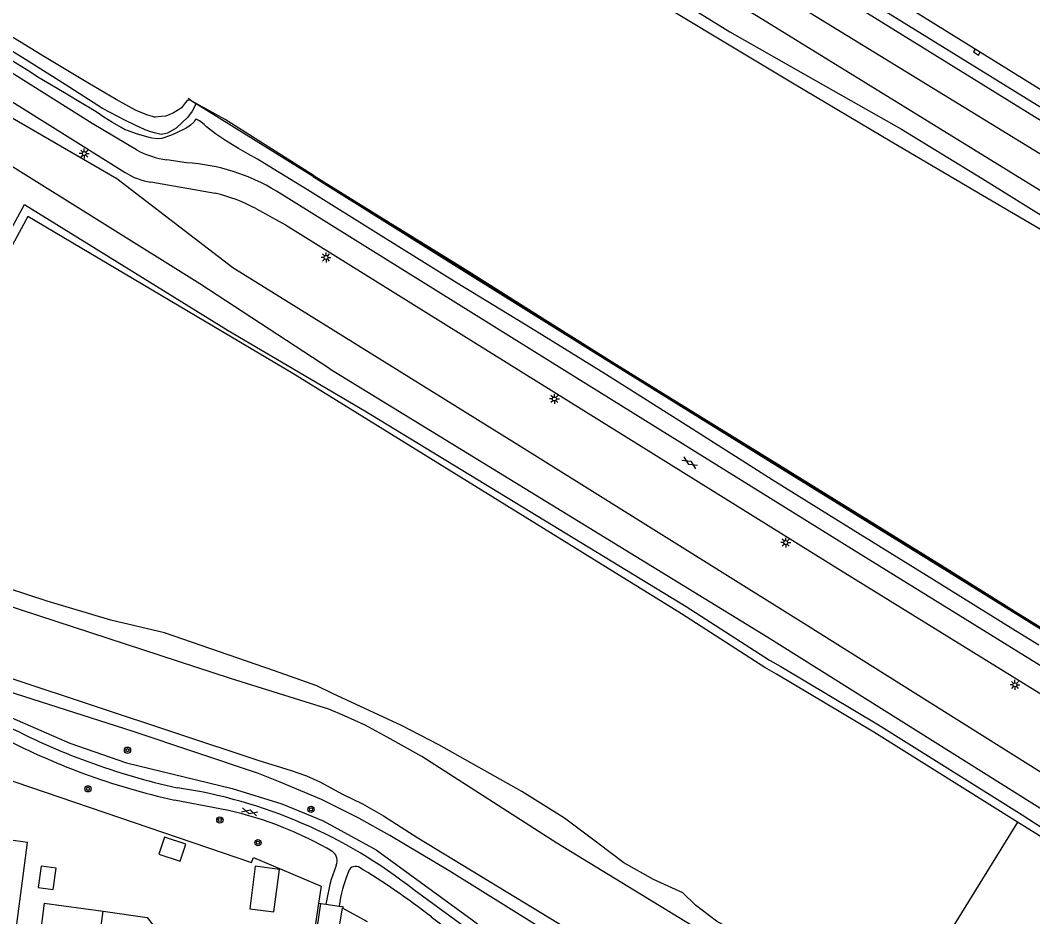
# Model space of a CAD drawing. Extents: x 128000 to 131008, y 398996 to 402500.
# Drawn here: x 128350.2 to 128478.3, y 400347.8 to 400461.2 of the extents above; entities that cross this region are included whole.
import ezdxf

# ---------------------------------------------------------------- set-up
doc = ezdxf.new("R2010")
doc.units = 0
for name, color, linetype in [('gg-afsc-erfafscheiding', 7, 'Continuous'), ('gg-bbg-bijgebouw', 7, 'Continuous'), ('gg-bbg-gedigitaliseerde bebouwing', 7, 'Continuous'), ('gg-bbg-gedigitaliseerde bijgebouw', 7, 'Continuous'), ('gg-bbg-hoofdgebouw', 7, 'Continuous'), ('gg-bbg-luifel en loopbrug', 7, 'Continuous'), ('gg-bbg-tussenscheiding', 7, 'Continuous'), ('gg-knt-BGT kruinlijn', 7, 'Continuous'), ('gg-knt-bovenkant onderkant talud', 7, 'Continuous'), ('gg-knt-onverhard', 7, 'Continuous'), ('gg-knt-verharding', 7, 'Continuous'), ('gg-kntw-beschoeiing', 7, 'Continuous'), ('gg-kntw-bovenkant insteek waterloop', 7, 'Continuous'), ('gg-kntw-waterlijn', 7, 'Continuous'), ('gt-grn-groengrens', 7, 'Continuous'), ('gt-grn-vlakafsluiter', 7, 'Continuous'), ('gt-symb-boom', 7, 'Continuous'), ('gt-symb-gesloten verharding', 7, 'Continuous'), ('gt-symb-kolk', 7, 'Continuous'), ('gt-symb-lichtmast', 7, 'Continuous'), ('gx-grn-maaiveld', 7, 'Continuous')]:
    doc.layers.add(name, color=color, linetype=linetype)

# ---------------------------------------------------------------- blocks, each defined once
blk = doc.blocks.new('gt0-LMAST')
at = {"layer": 'gt-symb-lichtmast'}
for p, q in [((-0.18, 0.17), (-0.45, 0.44)), ((-0.01, 0.25), (-0.01, 0.62)), ((0.17, 0.17), (0.44, 0.44)), ((-0.26, 0), (-0.63, 0)), ((-0.18, -0.18), (-0.45, -0.45)), ((-0.01, -0.25), (-0.01, -0.63)), ((0.44, -0.45), (0.17, -0.18)), ((0.24, 0), (0.62, 0))]:
    blk.add_line(p, q, dxfattribs=at)
blk.add_circle((-0.01, 0), 0.25, dxfattribs=at)
blk = doc.blocks.new('gt0-BOOM')
at = {"layer": 'gt-symb-boom'}
for radius in [0.4, 0.2]:
    blk.add_circle((0, 0), radius, dxfattribs=at)
blk = doc.blocks.new('gt0-GESVH1')
at = {"layer": 'gt-symb-gesloten verharding'}
for p, q in [((-0.99, -0.26), (0.01, 0.24)), ((0.01, -0.26), (-0.99, 0.24)), ((0.01, 0.24), (1.01, -0.26)), ((1.01, 0.24), (0.01, -0.26))]:
    blk.add_line(p, q, dxfattribs=at)
blk = doc.blocks.new('gt0-KOLK')
at = {"layer": 'gt-symb-kolk'}
blk.add_lwpolyline([(0, 0), (0.38, 0), (0.38, 0.4), (-0.38, 0.4), (-0.38, 0), (0, 0)], dxfattribs=at)

msp = doc.modelspace()

# ---------------------------------------------------------------- linework, layer by layer
at = {"layer": 'gg-afsc-erfafscheiding'}
msp.add_line((128387.91, 400349.52), (128386.32, 400338.82), dxfattribs=at)
msp.add_lwpolyline([(128338.41, 400368.62), (128379.42, 400354.67), (128379.68, 400355.3), (128388.23, 400351.68), (128387.91, 400349.52)], dxfattribs=at)
at = {"layer": 'gg-bbg-bijgebouw'}
msp.add_line((128390.99, 400348.89), (128394.06, 400347.18), dxfattribs=at)
msp.add_lwpolyline([(128390.19, 400343.08), (128390.62, 400345.77), (128390.45, 400345.83), (128390.93, 400348.93), (128390.99, 400348.89)], dxfattribs=at)
at = {"layer": 'gg-bbg-gedigitaliseerde bebouwing'}
msp.add_line((128353.17, 400349.51), (128360.64, 400348.48), dxfattribs=at)
for points in [[(128349.47, 400344.92), (128351.06, 400357.2), (128343.83, 400358.21)], [(128360.64, 400348.48), (128366.2, 400347.7), (128367.41, 400346.16), (128367.19, 400344.46), (128367.45, 400344.42)]]:
    msp.add_lwpolyline(points, dxfattribs=at)
at = {"layer": 'gg-bbg-gedigitaliseerde bijgebouw'}
for points in [[(128367.69, 400355.7), (128370.39, 400354.81), (128371.1, 400356.97), (128368.4, 400357.85), (128367.69, 400355.7)], [(128354.71, 400353.93), (128352.8, 400354.2), (128352.42, 400351.5), (128354.33, 400351.23), (128354.71, 400353.93)]]:
    msp.add_lwpolyline(points, dxfattribs=at)
at = {"layer": 'gg-bbg-hoofdgebouw'}
msp.add_line((128353.17, 400349.51), (128351.7, 400337.75), dxfattribs=at)
at = {"layer": 'gg-bbg-luifel en loopbrug'}
msp.add_lwpolyline([(128379.91, 400354.18), (128379.2, 400348.81), (128382.25, 400348.41), (128382.96, 400353.77), (128379.91, 400354.18)], dxfattribs=at)
at = {"layer": 'gg-bbg-tussenscheiding'}
msp.add_line((128358.52, 400333.45), (128360.64, 400348.48), dxfattribs=at)
at = {"layer": 'gg-knt-BGT kruinlijn'}
msp.add_lwpolyline([(128309.86, 400393.17), (128317.86, 400384.54), (128325.06, 400381.23), (128338.6, 400376.86), (128348.42, 400373.25), (128356.45, 400369.77), (128363.6, 400367.25), (128376.97, 400364.01), (128383.26, 400362.07), (128388.51, 400359.94), (128395.19, 400356.27), (128407.36, 400347.4), (128413.54, 400342.74), (128419.3, 400339.34), (128428.32, 400335.78), (128437.01, 400331.31), (128443.12, 400327.6), (128447.93, 400324.15), (128451.83, 400320.19)], dxfattribs=at)
at = {"layer": 'gg-knt-bovenkant onderkant talud'}
for points in [[(128333.5, 400540.29), (128368.98, 400518.88), (128448.04, 400469.61), (128530.68, 400418.55), (128612.63, 400367.81), (128696.85, 400316.07), (128778.01, 400265.25), (128862.15, 400212.76), (128956.55, 400154.07), (129038.3, 400103.22), (129119.96, 400052.68), (129148.42, 400034.86), (129162.19, 400026.43)], [(129161.48, 400025.58), (129147.64, 400033.81), (129119.34, 400051.53), (129037.27, 400102.36), (128861.13, 400211.85), (128777.31, 400263.92), (128695.4, 400315.05), (128612.03, 400366.29), (128529.89, 400417.27), (128447.46, 400468.28), (128368.18, 400517.11), (128331.97, 400538.2)]]:
    msp.add_lwpolyline(points, dxfattribs=at)
at = {"layer": 'gg-knt-onverhard'}
for points in [[(129156.61, 400023.38), (129153.36, 400023.43), (129150.2, 400023.73), (129147.63, 400024.64), (129143.21, 400026.97), (129114.35, 400045.38), (129033.23, 400096.36), (128951.57, 400147.17), (128857.4, 400205.9), (128774.01, 400257.39), (128691.4, 400308.63), (128608.6, 400360.3), (128525.34, 400411.3), (128443.58, 400461.67), (128363.3, 400509.84), (128329.75, 400529.73), (128323.2, 400533.15)], [(129212.52, 399988.55), (129209.46, 399988.72), (129206.49, 399990.58), (129197.77, 399996.69), (129175.85, 400010.3), (129171.24, 400013.83), (129169.06, 400016.62), (129166.35, 400020.47), (129163.54, 400023.3), (129159.48, 400025.72), (129154.47, 400026.69), (129150, 400027.86), (129145.64, 400029.9), (129116.31, 400048.29), (129035.16, 400099.26), (128859.26, 400208.59), (128776.06, 400260.39), (128693.4, 400311.73), (128610.44, 400363.28), (128527.58, 400414.74), (128445.46, 400465.03), (128365.32, 400512.54), (128344.77, 400525.3), (128331.59, 400533.13)]]:
    msp.add_lwpolyline(points, dxfattribs=at)
at = {"layer": 'gg-knt-verharding'}
for p, q in [((128296.79, 400483.69), (128363.42, 400441.97)), ((128371.22, 400443.19), (128368.71, 400443.56)), ((128366.68, 400440.77), (128374.84, 400439.35)), ((128376.52, 400361.24), (128369.69, 400362.55)), ((128413.77, 400341.14), (128399.98, 400351.18)), ((128382.98, 400312.88), (128388.2, 400349.48)), ((128388.2, 400349.48), (128388.85, 400349.39)), ((128388.85, 400349.39), (128390.51, 400349.15)), ((128390.51, 400349.15), (128391.01, 400349.08)), ((128391.01, 400349.08), (128390.99, 400348.89)), ((128402.19, 400347.79), (128410.5, 400341.56))]:
    msp.add_line(p, q, dxfattribs=at)
for points in [[(128540.43, 400414.56), (128537.06, 400416.65), (128510.73, 400432.9), (128497.65, 400441.09), (128471.36, 400457.38), (128458.18, 400465.59), (128418.76, 400489.99), (128402.71, 400500)], [(128364.89, 400444.84), (128359.25, 400448.18), (128299.82, 400485.57)], [(129100.5, 399994.98), (129049.49, 400026.45), (129007.61, 400052.46), (128940.55, 400093.86), (128826.64, 400164.43), (128785.64, 400189.9), (128734.57, 400221.55), (128687.8, 400250.6), (128647.13, 400275.7), (128574.88, 400320.36), (128536.14, 400344.35), (128497.87, 400368.09), (128455.71, 400394.15), (128419.05, 400416.91), (128382.58, 400439.6)], [(128379.97, 400437.4), (128383.72, 400435.33), (128417.69, 400414.2), (128453.98, 400391.64), (128496.03, 400365.69), (128534.15, 400342.01), (128579.3, 400314.11)]]:
    msp.add_lwpolyline(points, dxfattribs=at)
for centre, radius, start, end in [((128370.46, 400455.2), 11.77, 241.746, 261.483), ((128369.67, 400418.48), 24.76, 58.5725, 86.4275), ((128367.86, 400448.98), 8.3, 237.6843, 261.8334), ((128370.31, 400419.65), 20.21, 61.4445, 77.0473), ((128388.78, 400449.22), 87.15, 242.0594, 257.5797), ((128388.77, 400449.18), 88.7, 242.0535, 257.5821), ((128360.81, 400301.61), 63.18, 51.6866, 81.5983), ((128365.91, 400315.02), 47.42, 59.8463, 77.0708), ((128388.75, 400354.88), 1.51, 337.4925, 49.2775), ((128411.57, 400346.05), 22.96, 158.9513, 171.6523), ((128409.62, 400346.19), 19.34, 158.1822, 171.2045), ((128392.61, 400353.21), 0.958, 68.6601, 169.5696), ((128342.44, 400270.2), 97.94, 52.403, 58.9493)]:
    msp.add_arc(centre, radius, start, end, dxfattribs=at)
at = {"layer": 'gg-kntw-beschoeiing'}
for p, q in [((128371.39, 400451.36), (128371.92, 400451)), ((128371.92, 400451), (128372.57, 400450.61))]:
    msp.add_line(p, q, dxfattribs=at)
for points in [[(128372.57, 400450.61), (128459.67, 400396.49), (128480.44, 400383.62)], [(128315.38, 400394.13), (128321.03, 400389.35), (128321.83, 400388.88), (128324.2, 400387.32), (128327.18, 400385.8), (128330.27, 400384.62), (128336.35, 400382.42), (128338.89, 400381.3), (128380.22, 400367.59), (128384.47, 400366.29), (128386.39, 400365.62), (128388.06, 400364.88), (128390.93, 400363.31), (128393.47, 400362.08), (128396.12, 400360.57), (128400.47, 400357.77), (128419.5, 400346.24), (128454.67, 400324.74)], [(128570.66, 400265.21), (128570.04, 400265.82), (128569.47, 400266.2), (128567.7, 400266.99), (128560.35, 400269.64), (128547.77, 400277.09), (128513.3, 400298.71), (128438.53, 400344.63), (128418.07, 400357.11), (128400.98, 400368.06), (128396.62, 400370.53), (128393.81, 400372.04), (128391.21, 400373.22), (128389.23, 400374.06), (128386.24, 400374.97), (128376.79, 400377.96), (128339.17, 400390.21), (128332.04, 400392.8), (128328.55, 400394.79)]]:
    msp.add_lwpolyline(points, dxfattribs=at)
at = {"layer": 'gg-kntw-bovenkant insteek waterloop'}
for points in [[(128289.15, 400483.78), (128291.4, 400484.79), (128295, 400483.27), (128306.4, 400476.4), (128318.06, 400468.08), (128325.68, 400462.82), (128336.13, 400456.41), (128362.38, 400441.2), (128377.07, 400429.96), (128413.61, 400407.24), (128449.69, 400384.74), (128491.2, 400358.65), (128529.55, 400335.28), (128572.51, 400308.15), (128574.22, 400305.17), (128573.41, 400302.05), (128572.4, 400301.15), (128567.01, 400303.72)], [(128476.41, 400359.76), (128458.23, 400371.16), (128445.87, 400378.5), (128444.42, 400379.32), (128433.87, 400386.13), (128384.68, 400416.55), (128351.13, 400436.41), (128329.69, 400396.9)], [(128460.49, 400334.11), (128454.72, 400337.69), (128444.29, 400343.87), (128438.3, 400347.23), (128435.63, 400349.24), (128434.03, 400350.8), (128430.33, 400352.49), (128426.58, 400354.61), (128423.28, 400357.12), (128419.03, 400360.25), (128413.63, 400363.66), (128403.15, 400369.54), (128398.4, 400372.01), (128389.67, 400376.03), (128387.69, 400377), (128382.34, 400378.92), (128368.41, 400383.71), (128361.61, 400385.31), (128353.55, 400387.74), (128346.03, 400390.17)], [(128453.55, 400322.94), (128449.85, 400325.32), (128404.43, 400353.59), (128396.93, 400358.07), (128393.01, 400360.25), (128388.27, 400362.61), (128383.06, 400364.81), (128380.3, 400365.92), (128364.46, 400371.23), (128341.09, 400378.68), (128330.59, 400382.46), (128324.44, 400385.39), (128321.97, 400386.96)], [(128567.01, 400303.72), (128564.86, 400305.01), (128552.72, 400312.9), (128533.64, 400324.77), (128508.26, 400340.29), (128481.28, 400356.71), (128476.41, 400359.76)]]:
    msp.add_lwpolyline(points, dxfattribs=at)
at = {"layer": 'gg-kntw-waterlijn'}
for points in [[(128389.35, 400417.12), (128372.9, 400427.88), (128348.84, 400442.88), (128318.92, 400461.37), (128306.7, 400471.36), (128293.64, 400480.1), (128290.87, 400481.43)], [(128328, 400396.08), (128350.7, 400437.93), (128376.48, 400421.97), (128393.76, 400411.82), (128434.46, 400387.05), (128444.99, 400380.26), (128446.42, 400379.45), (128458.8, 400372.09), (128477, 400360.69), (128481.81, 400357.56), (128508.78, 400341.15), (128534.16, 400325.62), (128552.77, 400313.63), (128566.01, 400304.6), (128568.06, 400303.67)], [(128389.35, 400417.12), (128444.78, 400383.17), (128497.23, 400350.26), (128549.69, 400318.05), (128557.36, 400313.29), (128562.84, 400309.6), (128564.78, 400308.41), (128568.27, 400306.73), (128569.34, 400305.8), (128569.94, 400304.46), (128569.47, 400303.49), (128568.06, 400303.67)]]:
    msp.add_lwpolyline(points, dxfattribs=at)
at = {"layer": 'gt-grn-groengrens'}
msp.add_line((128476.41, 400359.76), (128461.82, 400336.26), dxfattribs=at)
at = {"layer": 'gt-grn-vlakafsluiter'}
msp.add_line((128387.91, 400349.52), (128388.2, 400349.48), dxfattribs=at)
at = {"layer": 'gx-grn-maaiveld'}
for points in [[(128349.24, 400514.19), (128362.74, 400505.86), (128368.68, 400502.27), (128378.86, 400496.36), (128389.01, 400490.5), (128398.89, 400484.53), (128408.77, 400478.56), (128414.39, 400475.39), (128420.42, 400471.95), (128430.15, 400465.88), (128439.97, 400459.79), (128450.83, 400453.61), (128461.71, 400447.45), (128471.93, 400441.21), (128481.83, 400435.06), (128499.86, 400423.98)], [(128348.27, 400512.73), (128358.23, 400506.74), (128367.78, 400501.06), (128377.56, 400495.16), (128387.7, 400489.11), (128397.86, 400483.25), (128407.98, 400477.43), (128410.03, 400476.21), (128419.76, 400470.34), (128429.29, 400464.55), (128439.07, 400458.62), (128448.13, 400453.2), (128460.47, 400445.87), (128470.74, 400439.84), (128481.05, 400433.78), (128486.74, 400430.39), (128499.01, 400423.03)], [(128372.41, 400450.72), (128371.73, 400451.1), (128371.33, 400451.12), (128371.07, 400450.83), (128370.58, 400450.15), (128370.18, 400449.88), (128369.56, 400449.53), (128369.01, 400449.26), (128368.68, 400449.13), (128368.53, 400449.1), (128367.99, 400449.04), (128367.29, 400448.99), (128367.13, 400448.99), (128366.88, 400449.04), (128366.32, 400449.22), (128365.12, 400449.68), (128364.76, 400449.84), (128362.29, 400451.21), (128358.72, 400453.3), (128353.21, 400456.62), (128343.13, 400462.76)], [(128372.41, 400450.72), (128371.93, 400449.72), (128371.38, 400448.96), (128369.89, 400447.59), (128368.79, 400446.93), (128367.98, 400446.78), (128367.15, 400447.01), (128366.69, 400447.13), (128365.96, 400447.39), (128364.7, 400447.94), (128363.48, 400448.56), (128360.55, 400450.09), (128355.84, 400453.09), (128350.8, 400456.25), (128342.74, 400461.2)], [(128479.11, 400382.14), (128476.13, 400383.98), (128465.76, 400390.44), (128455.6, 400396.7), (128445.32, 400403.07), (128434.78, 400409.78), (128424.24, 400416.47), (128414.74, 400422.3), (128405.45, 400427.96), (128395.85, 400433.94), (128386.52, 400439.76), (128382.17, 400442.45), (128380.19, 400443.65), (128378.97, 400444.34), (128377.77, 400445.02), (128376.26, 400445.95), (128375.24, 400446.62), (128374.89, 400446.87), (128373.75, 400447.76), (128373.42, 400448.05), (128372.83, 400448.52), (128372.51, 400448.67), (128372.32, 400448.67), (128372.21, 400448.53), (128372.14, 400448.36), (128371.69, 400447.95), (128371.38, 400447.72), (128371.15, 400447.59), (128369.78, 400446.9), (128369.66, 400446.86), (128369.56, 400446.82), (128369.18, 400446.65), (128368.07, 400446.27), (128367.51, 400446.23), (128366.79, 400446.3), (128366.49, 400446.38), (128364.89, 400446.88), (128363.73, 400447.27), (128363.43, 400447.39), (128362.91, 400447.66), (128361.85, 400448.28), (128360.74, 400448.99), (128359.87, 400449.57), (128359, 400450.11), (128357.57, 400450.97), (128356.17, 400451.8), (128354.84, 400452.58), (128352.4, 400454.05), (128351.43, 400454.65), (128348.71, 400456.36)], [(128387.37, 400441.54), (128380.35, 400445.99), (128376.11, 400448.67), (128372.41, 400450.72)], [(128480.3, 400383.54), (128466.66, 400392.03), (128446.12, 400404.72), (128424.96, 400417.83), (128406.37, 400429.44), (128387.28, 400441.38), (128387.37, 400441.54)], [(128387.37, 400441.54), (128396.68, 400435.76), (128406.47, 400429.73), (128415.75, 400423.86), (128425.07, 400418.02), (128435.61, 400411.52), (128446.14, 400405.03), (128448.26, 400403.71), (128466.8, 400392.26), (128477.11, 400385.8), (128480.48, 400383.71)]]:
    msp.add_lwpolyline(points, dxfattribs=at)

# ---------------------------------------------------------------- block references
at = {"layer": 'gt-symb-boom'}
for p in [(128363.73, 400368.87), (128358.73, 400363.98), (128386.97, 400361.39), (128375.42, 400360.04), (128380.24, 400357.17)]:
    msp.add_blockref('gt0-BOOM', p, dxfattribs=at)
at = {"layer": 'gt-symb-gesloten verharding'}
for p, rotation in [((128434.9, 400405.24), -32.41844995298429), ((128379.19, 400361.05), 164.62927456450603)]:
    msp.add_blockref('gt0-GESVH1', p, dxfattribs=dict(at, rotation=rotation))
at = {"layer": 'gt-symb-kolk', "rotation": 148.0735449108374}
msp.add_blockref('gt0-KOLK', (128471.36, 400457.38), dxfattribs=at)
at = {"layer": 'gt-symb-lichtmast'}
for p in [(128358.26, 400444.37), (128388.87, 400431.22), (128417.78, 400413.31), (128447.07, 400395.14), (128476.08, 400377.14)]:
    msp.add_blockref('gt0-LMAST', p, dxfattribs=at)

doc.saveas('drawing.dxf')
